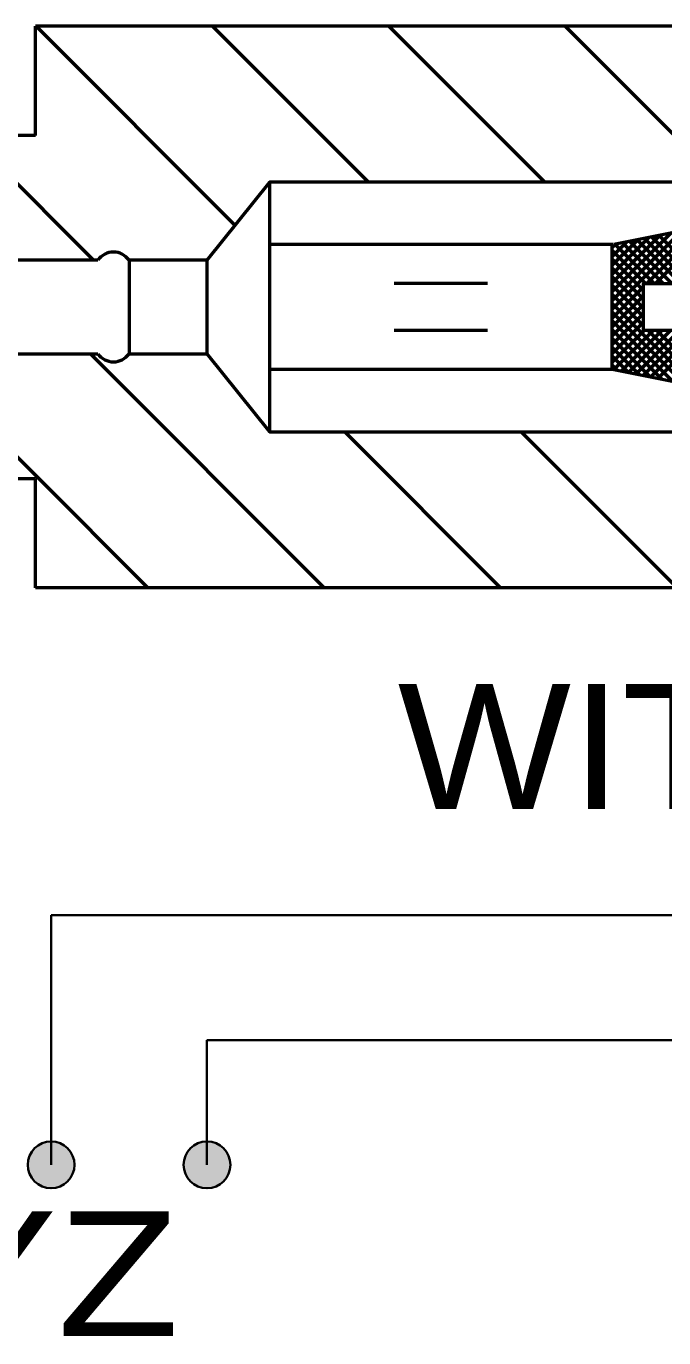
# Model space of a CAD drawing. Extents: x -32 to 824, y -6 to 538.
# Drawn here: x 183.94 to 196.21, y 411.69 to 436.91 of the extents above; entities that cross this region are included whole.
import ezdxf

# ---------------------------------------------------------------- set-up
doc = ezdxf.new("R2010")
doc.units = 0
doc.header["$LTSCALE"] = 1.1
doc.layers.add('1', color=7, linetype='Continuous', lineweight=53)

msp = doc.modelspace()

# ---------------------------------------------------------------- hatches: boundary and pattern name
at = {"layer": '1'}
for points in [[(184.865, 415.013, 1), (183.965, 415.013, 1)], [(187.865, 415.013, 1), (186.965, 415.013, 1)]]:
    msp.add_hatch(color=256, dxfattribs=at).paths.add_polyline_path(points)

# ---------------------------------------------------------------- linework, layer by layer
for p, q in [((184.115, 434.813), (184.115, 436.913)), ((216.815, 436.913), (184.115, 436.913)), ((187.954, 433.087), (184.128, 436.913)), ((190.522, 433.913), (187.522, 436.913)), ((193.916, 433.913), (190.916, 436.913)), ((197.31, 433.913), (194.31, 436.913)), ((184.115, 434.813), (176.315, 434.813)), ((185.234, 432.413), (182.834, 434.813)), ((188.615, 433.913), (188.615, 429.113)), ((195.215, 431.468), (196.772, 433.025)), ((195.215, 431.638), (196.56, 432.982)), ((195.215, 431.808), (196.348, 432.94)), ((195.215, 431.977), (196.136, 432.897)), ((195.88, 431.963), (196.984, 433.067)), ((196.05, 431.963), (197.196, 433.11)), ((195.215, 432.713), (188.615, 432.713)), ((195.215, 432.147), (195.923, 432.855)), ((195.215, 432.317), (195.711, 432.812)), ((195.215, 432.486), (195.499, 432.77)), ((195.215, 432.656), (195.287, 432.728)), ((195.228, 432.716), (195.215, 432.713)), ((195.215, 430.313), (195.215, 432.713)), ((195.228, 432.682), (195.215, 432.695)), ((196.023, 431.963), (195.264, 432.723)), ((196.193, 431.963), (195.405, 432.751)), ((196.363, 431.963), (195.546, 432.78)), ((196.532, 431.963), (195.688, 432.808)), ((196.702, 431.963), (195.829, 432.836)), ((196.872, 431.963), (195.971, 432.864)), ((197.041, 431.963), (196.112, 432.893)), ((185.315, 432.413), (166.115, 432.413)), ((185.915, 432.413), (185.915, 430.613)), ((187.415, 432.413), (187.415, 430.613)), ((195.853, 431.963), (195.215, 432.601)), ((195.215, 432.549), (195.228, 432.562)), ((195.228, 432.513), (195.215, 432.526)), ((195.815, 431.832), (195.215, 432.432)), ((195.215, 432.379), (195.228, 432.392)), ((195.228, 432.343), (195.215, 432.356)), ((195.815, 431.662), (195.215, 432.262)), ((195.215, 432.209), (195.228, 432.222)), ((195.228, 432.173), (195.215, 432.186)), ((192.815, 431.963), (191.015, 431.963)), ((195.815, 431.492), (195.215, 432.092)), ((195.215, 432.04), (195.228, 432.053)), ((195.228, 432.004), (195.215, 432.017)), ((195.815, 431.323), (195.215, 431.923)), ((195.215, 431.298), (195.815, 431.898)), ((195.215, 431.87), (195.228, 431.883)), ((195.228, 431.834), (195.215, 431.847)), ((195.815, 431.153), (195.215, 431.753)), ((195.215, 431.129), (195.815, 431.729)), ((195.215, 431.7), (195.228, 431.713)), ((196.803, 429.996), (195.215, 431.583)), ((195.215, 430.959), (195.815, 431.559)), ((196.591, 430.038), (195.215, 431.413)), ((195.215, 430.789), (195.815, 431.389)), ((195.228, 431.325), (195.215, 431.338)), ((196.379, 430.081), (195.215, 431.244)), ((195.215, 430.62), (195.815, 431.22)), ((195.215, 431.191), (195.228, 431.204)), ((195.228, 431.155), (195.215, 431.168)), ((192.815, 431.063), (191.015, 431.063)), ((196.166, 430.123), (195.215, 431.074)), ((195.215, 430.45), (195.829, 431.063)), ((195.215, 431.021), (195.228, 431.034)), ((195.228, 430.985), (195.215, 430.998)), ((195.954, 430.166), (195.215, 430.904)), ((195.243, 430.308), (195.999, 431.063)), ((195.385, 430.28), (196.168, 431.063)), ((195.526, 430.251), (196.338, 431.063)), ((195.667, 430.223), (196.508, 431.063)), ((195.809, 430.195), (196.677, 431.063)), ((197.015, 429.953), (195.905, 431.063)), ((195.95, 430.166), (196.847, 431.063)), ((197.227, 429.911), (196.075, 431.063)), ((196.092, 430.138), (197.017, 431.063)), ((195.215, 430.852), (195.228, 430.865)), ((195.228, 430.816), (195.215, 430.829)), ((195.742, 430.208), (195.215, 430.735)), ((195.215, 430.682), (195.228, 430.695)), ((195.228, 430.646), (195.215, 430.659)), ((166.115, 430.613), (185.315, 430.613)), ((184.178, 428.213), (181.778, 430.613)), ((189.673, 426.113), (185.173, 430.613)), ((195.53, 430.25), (195.215, 430.565)), ((195.215, 430.512), (195.228, 430.525)), ((195.228, 430.476), (195.215, 430.489)), ((195.318, 430.293), (195.215, 430.395)), ((195.215, 430.313), (188.615, 430.313)), ((195.215, 430.342), (195.228, 430.355)), ((195.223, 430.312), (195.215, 430.319)), ((195.228, 430.311), (195.215, 430.313)), ((193.067, 426.113), (190.067, 429.113)), ((196.461, 426.113), (193.461, 429.113)), ((176.315, 428.213), (184.115, 428.213)), ((186.278, 426.113), (184.115, 428.276)), ((184.115, 426.113), (184.115, 428.213)), ((216.815, 426.113), (184.115, 426.113))]:
    msp.add_line(p, q, dxfattribs=at)
at = {"layer": '1', "lineweight": 35}
for p, q in [((228.815, 419.813), (184.415, 419.813)), ((184.415, 419.813), (184.415, 415.013)), ((240.215, 417.413), (187.415, 417.413)), ((187.415, 417.413), (187.415, 415.013))]:
    msp.add_line(p, q, dxfattribs=at)
at = {"layer": '1'}
for points in [[(195.242, 432.719), (207.215, 435.113), (216.815, 435.113), (231.815, 435.113), (231.815, 432.713), (231.815, 430.313), (231.815, 427.913), (207.215, 427.913), (201.215, 429.113), (195.215, 430.313)], [(201.215, 433.913), (188.615, 433.913), (187.415, 432.413), (185.915, 432.413)], [(185.915, 430.613), (187.415, 430.613), (188.615, 429.113), (201.215, 429.113)]]:
    msp.add_lwpolyline(points, dxfattribs=at)
msp.add_lwpolyline([(195.815, 431.063), (195.815, 431.963), (231.215, 431.963), (231.215, 431.063)], close=True, dxfattribs=at)
at = {"layer": '1', "lineweight": 35}
for centre in [(184.415, 415.013), (187.415, 415.013)]:
    msp.add_circle(centre, 0.45, dxfattribs=at)
at = {"layer": '1'}
for centre, start, end in [((185.615, 432.203), 35.008, 144.992), ((185.615, 430.823), 215.008, 324.992)]:
    msp.add_arc(centre, 0.366, start, end, dxfattribs=at)

# ---------------------------------------------------------------- texts
for s, width, p in [('WITH PIN', 1.1, (191.087, 421.858)), ('IDENTIFYING SYMBOLS I - WX - YZ', 1.2, (122.692, 411.72))]:
    msp.add_text(s, height=2.4, dxfattribs=dict(at, width=width)).set_placement(p)

doc.saveas('drawing.dxf')
